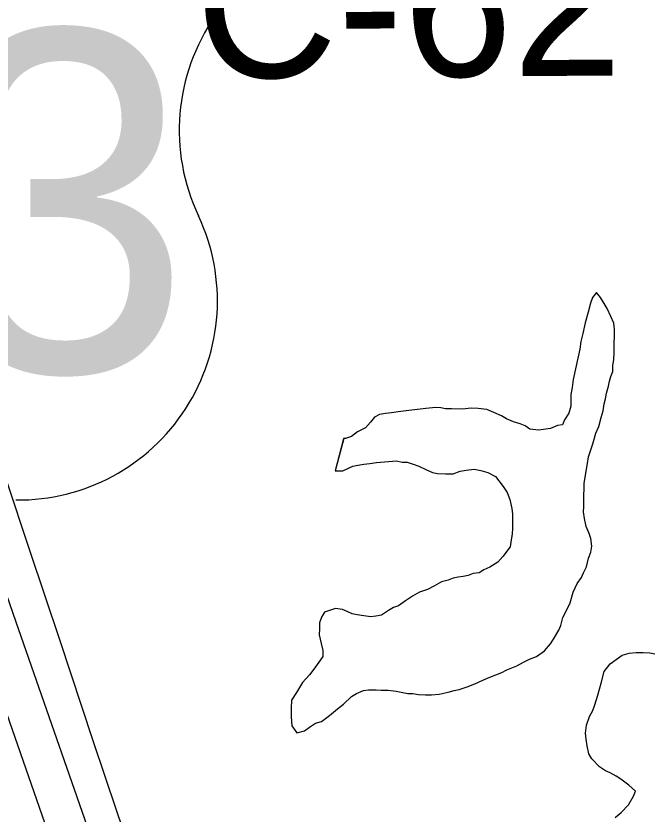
# Model space of a CAD drawing. Extents: x -17 to 88, y -5 to 22.
# Drawn here: x -15.891 to -15.6447, y 19.859 to 20.1669 of the extents above; entities that cross this region are included whole.
import ezdxf

# ---------------------------------------------------------------- set-up
doc = ezdxf.new("R2010")
doc.units = 0
for name, color, linetype in [('GM_X_County_Road', 7, 'Continuous'), ('GM_X_County_Road_Text', 7, 'Continuous'), ('GM_X_Minor_Lake', 7, 'Continuous'), ('GM_X_Minor_River', 7, 'Continuous'), ('GM_X_US_Route', 7, 'Continuous'), ('GM_X_US_Shield', 7, 'Continuous')]:
    doc.layers.add(name, color=color, linetype=linetype)

msp = doc.modelspace()

# ---------------------------------------------------------------- linework, layer by layer
at = {"layer": 'GM_X_County_Road'}
msp.add_lwpolyline([(-15.623597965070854, 19.24164073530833), (-15.64016368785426, 19.283862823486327), (-15.657058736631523, 19.327980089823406), (-15.669467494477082, 19.360483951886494), (-15.689450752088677, 19.411386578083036), (-15.70120707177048, 19.441498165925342), (-15.723762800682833, 19.500080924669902), (-15.745075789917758, 19.55581159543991), (-15.762927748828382, 19.602886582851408), (-15.7743609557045, 19.634452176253), (-15.806958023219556, 19.72707979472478), (-15.816067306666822, 19.75351908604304), (-15.82815295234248, 19.78945912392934), (-15.838032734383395, 19.81891827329), (-15.852100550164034, 19.8600778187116), (-15.861228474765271, 19.88717576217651), (-15.874041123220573, 19.92612944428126), (-15.88555510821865, 19.960292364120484), (-15.90437640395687, 20.016899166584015), (-15.916107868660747, 20.050975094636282), (-15.93976963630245, 20.11709507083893), (-15.95044477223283, 20.146268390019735), (-15.958795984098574, 20.16902917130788)], dxfattribs=at)
at = {"layer": 'GM_X_Minor_Lake'}
for points in [[(-15.66719260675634, 20.00591925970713), (-15.666003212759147, 20.00855562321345), (-15.665179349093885, 20.011957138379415), (-15.664370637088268, 20.014601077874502), (-15.663940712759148, 20.017250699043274), (-15.66352404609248, 20.019142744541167), (-15.663101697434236, 20.0214135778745), (-15.662292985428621, 20.024057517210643), (-15.661876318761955, 20.025947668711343), (-15.66146154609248, 20.027837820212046), (-15.660666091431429, 20.029722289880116), (-15.660624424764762, 20.03199880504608), (-15.660200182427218, 20.034271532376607), (-15.660150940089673, 20.0369287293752), (-15.660116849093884, 20.038824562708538), (-15.660073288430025, 20.04110486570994), (-15.660037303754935, 20.043002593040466), (-15.659982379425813, 20.0460385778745), (-15.660319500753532, 20.048324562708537), (-15.661410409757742, 20.051002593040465), (-15.66287253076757, 20.054066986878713), (-15.663978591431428, 20.055985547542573), (-15.665455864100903, 20.05829047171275), (-15.666940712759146, 20.06021660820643), (-15.66849753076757, 20.058349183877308), (-15.669300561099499, 20.0560859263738), (-15.67012253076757, 20.05268251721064), (-15.671342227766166, 20.048527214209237), (-15.672179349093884, 20.044366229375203), (-15.672995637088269, 20.041343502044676), (-15.673431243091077, 20.038313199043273), (-15.67385359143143, 20.036044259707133), (-15.675931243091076, 20.026587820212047), (-15.676366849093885, 20.023559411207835), (-15.676798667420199, 20.02090789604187), (-15.676832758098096, 20.019010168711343), (-15.676882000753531, 20.01635297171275), (-15.67769260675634, 20.0137109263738), (-15.679262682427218, 20.01108024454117), (-15.680058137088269, 20.009197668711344), (-15.681965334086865, 20.00885297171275), (-15.684647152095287, 20.007763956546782), (-15.686554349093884, 20.00741925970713), (-15.689222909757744, 20.007087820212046), (-15.692633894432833, 20.00753289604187), (-15.694512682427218, 20.008707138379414), (-15.696400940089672, 20.009502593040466), (-15.699044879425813, 20.010309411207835), (-15.70168503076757, 20.011496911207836), (-15.703563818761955, 20.01267304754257), (-15.706582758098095, 20.01386812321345), (-15.709221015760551, 20.015057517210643), (-15.712635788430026, 20.015498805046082), (-15.715294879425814, 20.01554804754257), (-15.718724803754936, 20.01523175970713), (-15.722904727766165, 20.01531130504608), (-15.725183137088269, 20.015352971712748), (-15.727078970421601, 20.01576774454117), (-15.72897859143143, 20.015803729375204), (-15.732785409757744, 20.01549312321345), (-15.74040662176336, 20.014496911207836), (-15.743455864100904, 20.01417304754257), (-15.74612253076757, 20.013843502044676), (-15.748410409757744, 20.013506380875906), (-15.750696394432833, 20.013169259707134), (-15.752618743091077, 20.012065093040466), (-15.754173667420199, 20.010195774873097), (-15.756116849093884, 20.007953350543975), (-15.75918503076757, 20.006491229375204), (-15.761501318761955, 20.004635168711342), (-15.763796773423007, 20.003919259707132), (-15.764556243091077, 20.003932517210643)], [(-15.66719260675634, 20.00591925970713), (-15.666003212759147, 20.00855562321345), (-15.665179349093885, 20.011957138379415), (-15.664370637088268, 20.014601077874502), (-15.663940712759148, 20.017250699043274), (-15.66352404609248, 20.019142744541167), (-15.663101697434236, 20.0214135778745), (-15.662292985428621, 20.024057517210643), (-15.661876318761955, 20.025947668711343), (-15.66146154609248, 20.027837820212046), (-15.660666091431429, 20.029722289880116), (-15.660624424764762, 20.03199880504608), (-15.660200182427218, 20.034271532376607), (-15.660150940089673, 20.0369287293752), (-15.660116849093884, 20.038824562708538), (-15.660073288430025, 20.04110486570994), (-15.660037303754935, 20.043002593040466), (-15.659982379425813, 20.0460385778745), (-15.660319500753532, 20.048324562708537), (-15.661410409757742, 20.051002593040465), (-15.66287253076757, 20.054066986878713), (-15.663978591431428, 20.055985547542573), (-15.665455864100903, 20.05829047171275), (-15.666940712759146, 20.06021660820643), (-15.66849753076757, 20.058349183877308), (-15.669300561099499, 20.0560859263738), (-15.67012253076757, 20.05268251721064), (-15.671342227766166, 20.048527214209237), (-15.672179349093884, 20.044366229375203), (-15.672995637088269, 20.041343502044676), (-15.673431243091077, 20.038313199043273), (-15.67385359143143, 20.036044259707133), (-15.675931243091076, 20.026587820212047), (-15.676366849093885, 20.023559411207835), (-15.676798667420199, 20.02090789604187), (-15.676832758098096, 20.019010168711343), (-15.676882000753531, 20.01635297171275), (-15.67769260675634, 20.0137109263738), (-15.679262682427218, 20.01108024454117), (-15.680058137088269, 20.009197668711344), (-15.681965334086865, 20.00885297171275), (-15.684647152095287, 20.007763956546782), (-15.686554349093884, 20.00741925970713), (-15.689222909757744, 20.007087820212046), (-15.692633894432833, 20.00753289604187), (-15.694512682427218, 20.008707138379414), (-15.696400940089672, 20.009502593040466), (-15.699044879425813, 20.010309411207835), (-15.70168503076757, 20.011496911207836), (-15.703563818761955, 20.01267304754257), (-15.706582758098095, 20.01386812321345), (-15.709221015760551, 20.015057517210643), (-15.712635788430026, 20.015498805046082), (-15.715294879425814, 20.01554804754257), (-15.718724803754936, 20.01523175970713), (-15.722904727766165, 20.01531130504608), (-15.725183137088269, 20.015352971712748), (-15.727078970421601, 20.01576774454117), (-15.72897859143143, 20.015803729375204), (-15.732785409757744, 20.01549312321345), (-15.74040662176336, 20.014496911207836), (-15.743455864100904, 20.01417304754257), (-15.74612253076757, 20.013843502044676), (-15.748410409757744, 20.013506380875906), (-15.750696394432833, 20.013169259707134), (-15.752618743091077, 20.012065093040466), (-15.754173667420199, 20.010195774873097), (-15.756116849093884, 20.007953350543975), (-15.75918503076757, 20.006491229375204), (-15.761501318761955, 20.004635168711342), (-15.763796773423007, 20.003919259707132), (-15.764508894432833, 20.003932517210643)], [(-15.72949753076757, 19.947078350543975), (-15.732188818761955, 19.94561054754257), (-15.735249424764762, 19.944527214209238), (-15.737936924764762, 19.943059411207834), (-15.740633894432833, 19.9412109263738), (-15.743328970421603, 19.93936054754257), (-15.745243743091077, 19.938638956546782), (-15.747164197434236, 19.93753289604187), (-15.749859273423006, 19.93568630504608), (-15.75214904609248, 19.935347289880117), (-15.754056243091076, 19.93500448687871), (-15.756707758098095, 19.935434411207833), (-15.7593630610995, 19.935862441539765), (-15.76125510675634, 19.936277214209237), (-15.763141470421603, 19.937072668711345), (-15.765027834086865, 19.937866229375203), (-15.767681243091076, 19.93829425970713), (-15.77188957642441, 19.93685486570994), (-15.773063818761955, 19.934977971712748), (-15.773866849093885, 19.932714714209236), (-15.773910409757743, 19.93043630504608), (-15.77395207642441, 19.928159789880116), (-15.773257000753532, 19.92472986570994), (-15.772544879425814, 19.92205562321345), (-15.772588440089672, 19.91977910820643), (-15.774150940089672, 19.91752910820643), (-15.776099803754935, 19.914907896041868), (-15.777662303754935, 19.91265789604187), (-15.78038010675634, 19.90967115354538), (-15.781556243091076, 19.90779425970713), (-15.78273048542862, 19.90591736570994), (-15.784688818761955, 19.90291736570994), (-15.784743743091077, 19.899879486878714), (-15.78480813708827, 19.896462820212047), (-15.784491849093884, 19.8930385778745), (-15.78263957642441, 19.89034539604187), (-15.77958654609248, 19.891049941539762), (-15.777658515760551, 19.89253289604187), (-15.775349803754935, 19.894008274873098), (-15.773054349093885, 19.894724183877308), (-15.769972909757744, 19.896945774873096), (-15.766882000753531, 19.89954804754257), (-15.764567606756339, 19.901402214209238), (-15.761469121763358, 19.904383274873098), (-15.759548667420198, 19.905487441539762), (-15.756866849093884, 19.906574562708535), (-15.754959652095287, 19.90692115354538), (-15.751917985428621, 19.90686433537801), (-15.750018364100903, 19.906828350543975), (-15.747359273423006, 19.90677910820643), (-15.744325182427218, 19.906343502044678), (-15.739777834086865, 19.90549880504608), (-15.737878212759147, 19.905462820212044), (-15.735605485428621, 19.90504047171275), (-15.732944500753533, 19.90499312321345), (-15.730664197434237, 19.904949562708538), (-15.727616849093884, 19.905271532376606), (-15.72418313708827, 19.905968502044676), (-15.721887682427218, 19.906684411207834), (-15.719980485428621, 19.90702910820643), (-15.716919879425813, 19.90811054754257), (-15.713857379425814, 19.909193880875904), (-15.710789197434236, 19.91065600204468), (-15.708105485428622, 19.91174501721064), (-15.703510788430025, 19.91355751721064), (-15.701590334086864, 19.9146635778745), (-15.697760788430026, 19.91610865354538), (-15.695073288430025, 19.917578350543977), (-15.692770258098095, 19.918674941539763), (-15.690088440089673, 19.919763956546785), (-15.68700510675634, 19.921985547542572), (-15.6846755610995, 19.92459918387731), (-15.683501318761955, 19.926477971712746), (-15.681537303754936, 19.929858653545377), (-15.680741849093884, 19.931741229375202), (-15.679923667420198, 19.934765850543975), (-15.678347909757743, 19.9377734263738), (-15.677158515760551, 19.940409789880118), (-15.675938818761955, 19.944565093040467), (-15.674357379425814, 19.947951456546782), (-15.672794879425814, 19.950201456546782), (-15.67199753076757, 19.952085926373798), (-15.670815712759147, 19.95434160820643), (-15.669991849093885, 19.95774501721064), (-15.669188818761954, 19.960008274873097), (-15.668766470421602, 19.962277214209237), (-15.669090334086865, 19.965322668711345), (-15.669815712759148, 19.967235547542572), (-15.670906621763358, 19.9699135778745), (-15.671609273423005, 19.972964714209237), (-15.671940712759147, 19.975629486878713), (-15.671904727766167, 19.97752721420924), (-15.671861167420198, 19.979805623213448), (-15.671819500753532, 19.982082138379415), (-15.671775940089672, 19.984358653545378), (-15.671734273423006, 19.986638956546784), (-15.670452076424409, 19.994209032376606), (-15.67002404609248, 19.996858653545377), (-15.66922101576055, 19.999121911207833), (-15.668410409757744, 20.00176395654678), (-15.66719260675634, 20.00591925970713)], [(-15.764508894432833, 20.003932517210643), (-15.767828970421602, 19.991460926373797)], [(-15.76456003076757, 20.0037412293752), (-15.767828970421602, 19.991460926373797)], [(-15.767828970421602, 19.991460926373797), (-15.764789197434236, 19.991406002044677), (-15.760953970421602, 19.993233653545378), (-15.759044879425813, 19.993576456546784), (-15.756758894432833, 19.9939135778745), (-15.75447101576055, 19.994252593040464), (-15.751804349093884, 19.994582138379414), (-15.744188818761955, 19.995199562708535), (-15.741914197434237, 19.99477910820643), (-15.740014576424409, 19.99474312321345), (-15.737749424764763, 19.993940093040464), (-15.735482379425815, 19.993138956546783), (-15.732844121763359, 19.991951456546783), (-15.730203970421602, 19.990762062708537), (-15.728311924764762, 19.990347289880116), (-15.725272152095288, 19.990290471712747), (-15.722230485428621, 19.99023554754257), (-15.719548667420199, 19.991322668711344), (-15.717262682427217, 19.991661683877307), (-15.714213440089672, 19.99198365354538), (-15.711561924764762, 19.99155562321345), (-15.708916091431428, 19.990746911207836), (-15.705902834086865, 19.989171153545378), (-15.70293313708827, 19.985318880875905), (-15.701455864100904, 19.98301395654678), (-15.700364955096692, 19.980335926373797), (-15.699667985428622, 19.97690410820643), (-15.699330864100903, 19.974620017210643), (-15.699380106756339, 19.9719609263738), (-15.699429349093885, 19.969303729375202), (-15.699472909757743, 19.96702721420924), (-15.699895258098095, 19.964756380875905), (-15.700325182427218, 19.962106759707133), (-15.703056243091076, 19.958360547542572), (-15.704999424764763, 19.9561162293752), (-15.708075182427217, 19.954277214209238), (-15.710376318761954, 19.953178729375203), (-15.712296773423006, 19.952076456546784), (-15.714584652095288, 19.951737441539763), (-15.71649753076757, 19.951015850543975), (-15.718406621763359, 19.950669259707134), (-15.720313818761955, 19.950326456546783), (-15.722221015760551, 19.949981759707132), (-15.724135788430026, 19.949256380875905), (-15.72681003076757, 19.94854804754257), (-15.72949753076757, 19.947078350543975)]]:
    msp.add_lwpolyline(points, dxfattribs=at)
at = {"layer": 'GM_X_Minor_River'}
msp.add_lwpolyline([(-15.659690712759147, 19.85768062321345), (-15.657376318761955, 19.85953668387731), (-15.65465851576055, 19.862523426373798), (-15.652694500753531, 19.86590410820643), (-15.651900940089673, 19.86779047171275), (-15.654516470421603, 19.870116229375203), (-15.65751457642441, 19.872451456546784), (-15.659393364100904, 19.87362380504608), (-15.661652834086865, 19.87480562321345), (-15.663539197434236, 19.87559918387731), (-15.665791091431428, 19.877161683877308), (-15.668775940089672, 19.880254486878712), (-15.66988010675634, 19.882173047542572), (-15.670584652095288, 19.8852260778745), (-15.670914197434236, 19.88788895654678), (-15.671251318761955, 19.89017304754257), (-15.670815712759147, 19.893203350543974), (-15.669611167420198, 19.89659918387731), (-15.668427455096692, 19.89885486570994), (-15.667626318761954, 19.90111812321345), (-15.666414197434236, 19.90489274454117), (-15.665190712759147, 19.909428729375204), (-15.663965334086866, 19.913962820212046), (-15.661628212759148, 19.916957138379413), (-15.657003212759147, 19.9202885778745), (-15.654328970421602, 19.920996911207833), (-15.651662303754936, 19.921328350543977), (-15.649001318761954, 19.92127910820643), (-15.646340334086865, 19.92122986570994), (-15.644448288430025, 19.920815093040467)], dxfattribs=at)
at = {"layer": 'GM_X_US_Route'}
for points in [[(-15.666745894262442, 19.241236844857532), (-15.679341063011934, 19.27733222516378), (-15.70003268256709, 19.33593362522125), (-15.723048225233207, 19.402935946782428), (-15.74616940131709, 19.469260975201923), (-15.784886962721, 19.580821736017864), (-15.80211133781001, 19.63010258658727), (-15.835093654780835, 19.725874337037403), (-15.849484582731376, 19.767593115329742), (-15.86045797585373, 19.799307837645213), (-15.87563183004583, 19.843381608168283), (-15.893415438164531, 19.894439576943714), (-15.914914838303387, 19.95670705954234), (-15.938129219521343, 20.024958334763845), (-15.954955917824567, 20.073729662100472), (-15.974299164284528, 20.128211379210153), (-16.014737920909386, 20.240238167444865)], [(-15.65149747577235, 19.241417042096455), (-15.68257218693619, 19.330316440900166), (-15.72402377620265, 19.450153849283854), (-15.756726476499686, 19.54537879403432), (-15.77508174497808, 19.59822009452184), (-15.797637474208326, 19.663414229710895), (-15.828059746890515, 19.750878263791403), (-15.842096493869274, 19.79206266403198), (-15.856524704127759, 19.83442145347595), (-15.89092995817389, 19.932995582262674), (-15.913119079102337, 19.99700290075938), (-15.955856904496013, 20.119673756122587), (-15.973702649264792, 20.170054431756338), (-15.97693107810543, 20.178965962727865)]]:
    msp.add_lwpolyline(points, dxfattribs=at)
at = {"layer": 'GM_X_US_Shield'}
for centre, radius, start, end in [((-15.751086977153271, 20.122818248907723), 0.07690445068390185, 144.99907084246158, 205.4528763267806), ((-15.890130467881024, 20.057061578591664), 0.07690445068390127, 269.36173636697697, 25.168080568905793)]:
    msp.add_arc(centre, radius, start, end, dxfattribs=at)

# ---------------------------------------------------------------- texts
at = {"layer": 'GM_X_County_Road_Text'}
msp.add_text('C-62', height=0.05681818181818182, rotation=0.354766, dxfattribs=at).set_placement((-15.821659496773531, 20.14293858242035))
at = {"layer": 'GM_X_US_Shield'}
msp.add_text('23', height=0.13183620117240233, dxfattribs=at).set_placement((-16.019300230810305, 20.029600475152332))

doc.saveas('drawing.dxf')
